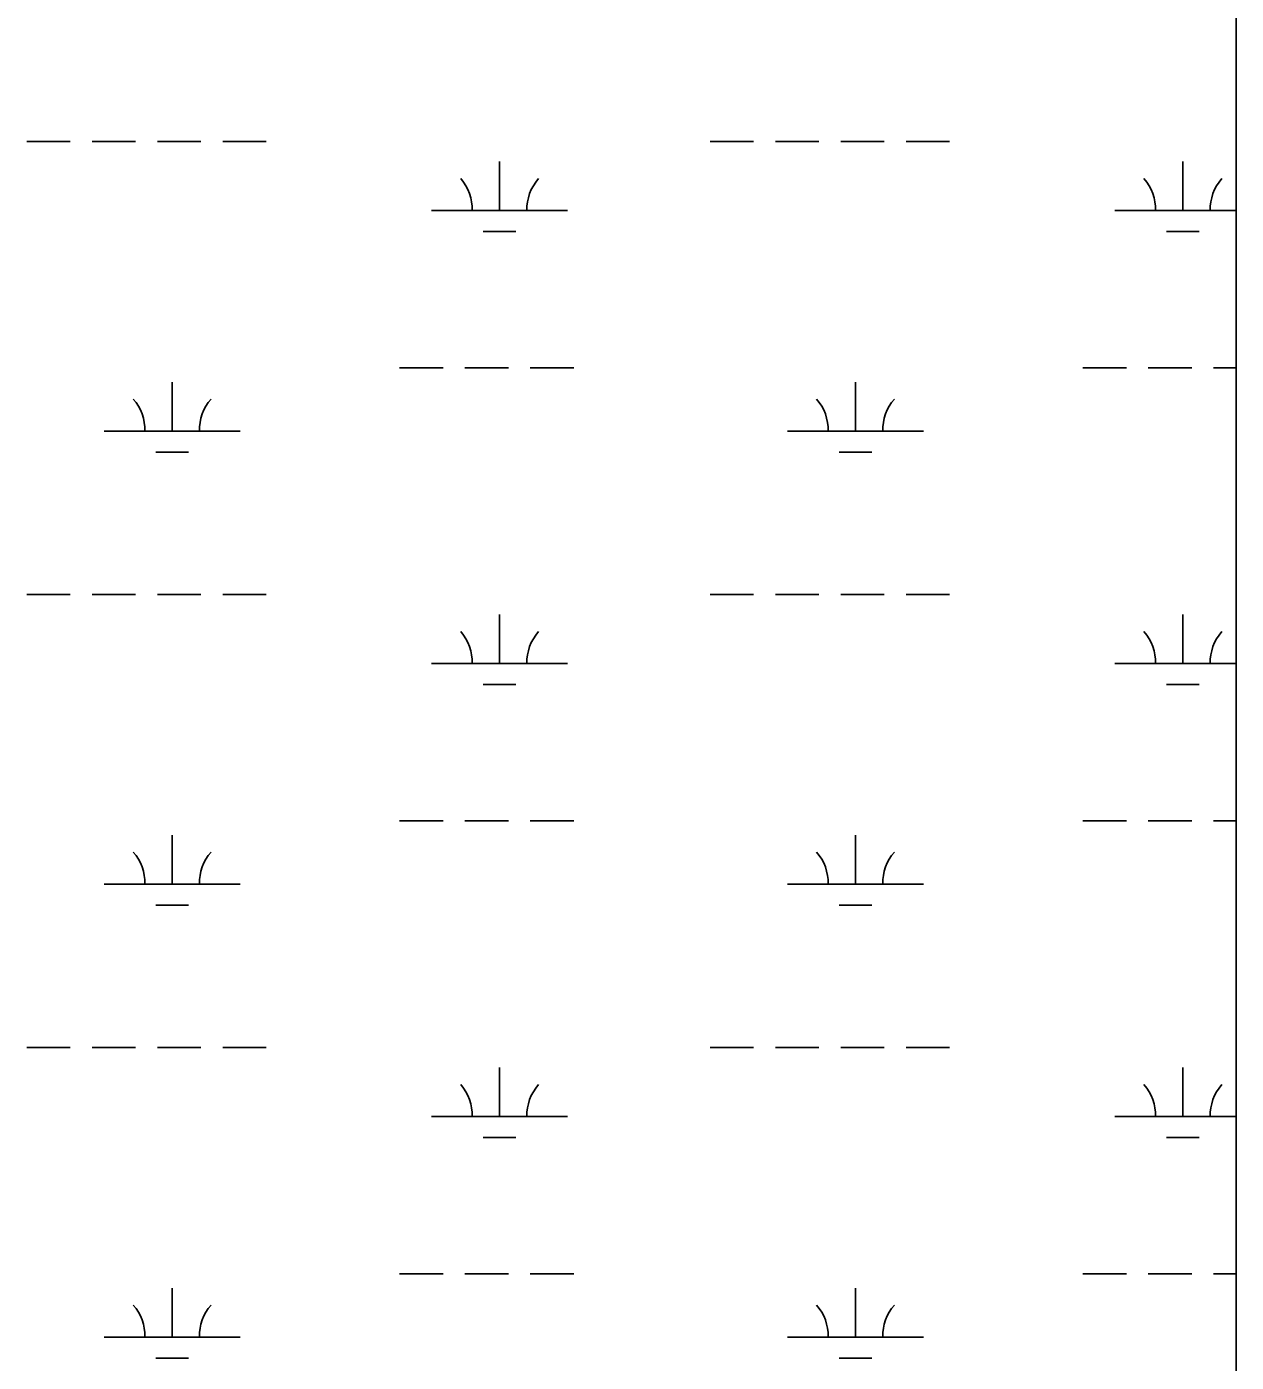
# Model space of a CAD drawing. Extents: x 3161564 to 3199464, y 849354 to 874788.
# Drawn here: x 3187589 to 3188477, y 867799 to 868780 of the extents above; entities that cross this region are included whole.
import ezdxf

# ---------------------------------------------------------------- set-up
doc = ezdxf.new("R2010")
doc.units = 0
doc.layers.add('V-WETL-SWMP', color=7, linetype='Continuous')

msp = doc.modelspace()

# ---------------------------------------------------------------- linework, layer by layer
at = {"layer": 'V-WETL-SWMP'}
for p, q in [((3188477.253, 862973.2069999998), (3188477.253, 871379.3669999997)), ((3187588.772576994, 868695.5682722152), (3187620.772576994, 868695.5682722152)), ((3187636.772576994, 868695.568272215), (3187668.772576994, 868695.5682722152)), ((3187684.772576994, 868695.5682722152), (3187716.772576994, 868695.5682722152)), ((3187732.772576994, 868695.5682722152), (3187764.772576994, 868695.5682722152)), ((3188090.680576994, 868695.5682722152), (3188122.680576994, 868695.5682722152)), ((3188138.680576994, 868695.568272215), (3188170.680576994, 868695.5682722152)), ((3188186.680576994, 868695.5682722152), (3188218.680576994, 868695.5682722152)), ((3188234.680576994, 868695.5682722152), (3188266.680576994, 868695.5682722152)), ((3187936.088576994, 868644.8262722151), (3187936.088576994, 868680.8262722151)), ((3188437.996576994, 868644.8262722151), (3188437.996576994, 868680.8262722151)), ((3187886.088576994, 868644.8262722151), (3187986.088576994, 868644.8262722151)), ((3188387.996576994, 868644.8262722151), (3188477.253, 868644.8262722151)), ((3187924.088576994, 868629.3952722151), (3187948.0885769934, 868629.3952722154)), ((3188425.996576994, 868629.3952722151), (3188449.9965769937, 868629.3952722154)), ((3187862.680576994, 868529.3942722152), (3187894.680576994, 868529.3942722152)), ((3187910.680576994, 868529.3942722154), (3187942.680576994, 868529.3942722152)), ((3187958.680576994, 868529.3942722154), (3187990.680576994, 868529.3942722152)), ((3188364.588576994, 868529.3942722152), (3188396.588576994, 868529.3942722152)), ((3188412.588576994, 868529.3942722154), (3188444.588576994, 868529.3942722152)), ((3188460.588576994, 868529.3942722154), (3188477.253, 868529.3942722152)), ((3187695.616576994, 868482.9642722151), (3187695.616576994, 868518.9642722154)), ((3188197.524576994, 868482.9642722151), (3188197.524576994, 868518.9642722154)), ((3187645.616576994, 868482.9642722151), (3187745.616576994, 868482.9642722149)), ((3188147.524576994, 868482.9642722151), (3188247.524576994, 868482.9642722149)), ((3187683.616576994, 868467.5332722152), (3187707.6165769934, 868467.5332722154)), ((3188185.524576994, 868467.5332722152), (3188209.5245769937, 868467.5332722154)), ((3187588.772576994, 868362.8932722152), (3187620.772576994, 868362.8932722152)), ((3187636.772576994, 868362.8932722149), (3187668.772576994, 868362.8932722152)), ((3187684.772576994, 868362.8932722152), (3187716.772576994, 868362.8932722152)), ((3187732.772576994, 868362.8932722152), (3187764.772576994, 868362.8932722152)), ((3188090.680576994, 868362.8932722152), (3188122.680576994, 868362.8932722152)), ((3188138.680576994, 868362.8932722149), (3188170.680576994, 868362.8932722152)), ((3188186.680576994, 868362.8932722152), (3188218.680576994, 868362.8932722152)), ((3188234.680576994, 868362.8932722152), (3188266.680576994, 868362.8932722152)), ((3187936.088576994, 868312.1512722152), (3187936.088576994, 868348.1512722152)), ((3188437.996576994, 868312.1512722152), (3188437.996576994, 868348.1512722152)), ((3187886.088576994, 868312.1512722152), (3187986.088576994, 868312.1512722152)), ((3188387.996576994, 868312.1512722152), (3188477.253, 868312.1512722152)), ((3187924.088576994, 868296.7202722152), (3187948.0885769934, 868296.7202722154)), ((3188425.996576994, 868296.7202722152), (3188449.9965769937, 868296.7202722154)), ((3187862.680576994, 868196.7192722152), (3187894.680576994, 868196.7192722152)), ((3187910.680576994, 868196.7192722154), (3187942.680576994, 868196.7192722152)), ((3187958.680576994, 868196.7192722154), (3187990.680576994, 868196.7192722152)), ((3188364.588576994, 868196.7192722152), (3188396.588576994, 868196.7192722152)), ((3188412.588576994, 868196.7192722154), (3188444.588576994, 868196.7192722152)), ((3188460.588576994, 868196.7192722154), (3188477.253, 868196.7192722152)), ((3187695.616576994, 868150.2892722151), (3187695.616576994, 868186.2892722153)), ((3188197.524576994, 868150.2892722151), (3188197.524576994, 868186.2892722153)), ((3187645.616576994, 868150.2892722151), (3187745.616576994, 868150.2892722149)), ((3188147.524576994, 868150.2892722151), (3188247.524576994, 868150.2892722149)), ((3187683.616576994, 868134.8582722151), (3187707.6165769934, 868134.8582722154)), ((3188185.524576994, 868134.8582722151), (3188209.5245769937, 868134.8582722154)), ((3187588.772576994, 868030.2182722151), (3187620.772576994, 868030.2182722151)), ((3187636.772576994, 868030.2182722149), (3187668.772576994, 868030.2182722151)), ((3187684.772576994, 868030.2182722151), (3187716.772576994, 868030.2182722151)), ((3187732.772576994, 868030.2182722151), (3187764.772576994, 868030.2182722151)), ((3188090.680576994, 868030.2182722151), (3188122.680576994, 868030.2182722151)), ((3188138.680576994, 868030.2182722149), (3188170.680576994, 868030.2182722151)), ((3188186.680576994, 868030.2182722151), (3188218.680576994, 868030.2182722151)), ((3188234.680576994, 868030.2182722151), (3188266.680576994, 868030.2182722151)), ((3187936.088576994, 867979.4762722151), (3187936.088576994, 868015.4762722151)), ((3188437.996576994, 867979.4762722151), (3188437.996576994, 868015.4762722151)), ((3187886.088576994, 867979.4762722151), (3187986.088576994, 867979.4762722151)), ((3188387.996576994, 867979.4762722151), (3188477.253, 867979.4762722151)), ((3187924.088576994, 867964.0452722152), (3187948.0885769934, 867964.0452722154)), ((3188425.996576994, 867964.0452722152), (3188449.9965769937, 867964.0452722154)), ((3187862.680576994, 867864.0442722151), (3187894.680576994, 867864.0442722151)), ((3187910.680576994, 867864.0442722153), (3187942.680576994, 867864.0442722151)), ((3187958.680576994, 867864.0442722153), (3187990.680576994, 867864.0442722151)), ((3188364.588576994, 867864.0442722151), (3188396.588576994, 867864.0442722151)), ((3188412.588576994, 867864.0442722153), (3188444.588576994, 867864.0442722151)), ((3188460.588576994, 867864.0442722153), (3188477.253, 867864.0442722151)), ((3187695.616576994, 867817.6142722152), (3187695.616576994, 867853.6142722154)), ((3188197.524576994, 867817.6142722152), (3188197.524576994, 867853.6142722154)), ((3187645.616576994, 867817.6142722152), (3187745.616576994, 867817.6142722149)), ((3188147.524576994, 867817.6142722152), (3188247.524576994, 867817.6142722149)), ((3187683.616576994, 867802.1832722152), (3187707.6165769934, 867802.1832722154)), ((3188185.524576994, 867802.1832722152), (3188209.5245769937, 867802.1832722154))]:
    msp.add_line(p, q, dxfattribs=at)
for centre, radius, start, end in [((3187880.845640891, 868645.3010753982), 35.24628790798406, 359.2281799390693, 40.771838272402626), ((3187991.331513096, 868645.3010753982), 35.24628790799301, 139.2281769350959, 180.77183526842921), ((3188382.753640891, 868645.3010753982), 35.24628790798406, 359.2281799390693, 40.771838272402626), ((3188493.239513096, 868645.3010753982), 35.24628790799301, 139.2281769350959, 180.77183526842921), ((3187640.373640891, 868483.4390753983), 35.24628790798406, 359.2281799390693, 40.771838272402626), ((3187750.859513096, 868483.4390753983), 35.24628790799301, 139.2281769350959, 180.77183526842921), ((3188142.281640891, 868483.4390753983), 35.24628790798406, 359.2281799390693, 40.771838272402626), ((3188252.767513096, 868483.4390753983), 35.24628790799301, 139.2281769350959, 180.77183526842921), ((3187880.845640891, 868312.6260753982), 35.24628790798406, 359.2281799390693, 40.771838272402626), ((3187991.331513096, 868312.6260753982), 35.24628790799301, 139.2281769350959, 180.77183526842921), ((3188382.753640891, 868312.6260753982), 35.24628790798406, 359.2281799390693, 40.771838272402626), ((3188493.239513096, 868312.6260753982), 35.24628790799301, 139.2281769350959, 180.77183526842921), ((3187640.373640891, 868150.7640753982), 35.24628790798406, 359.2281799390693, 40.771838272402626), ((3187750.859513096, 868150.7640753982), 35.24628790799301, 139.2281769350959, 180.77183526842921), ((3188142.281640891, 868150.7640753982), 35.24628790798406, 359.2281799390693, 40.771838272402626), ((3188252.767513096, 868150.7640753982), 35.24628790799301, 139.2281769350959, 180.77183526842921), ((3187880.845640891, 867979.9510753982), 35.24628790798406, 359.2281799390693, 40.771838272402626), ((3187991.331513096, 867979.9510753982), 35.24628790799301, 139.2281769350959, 180.77183526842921), ((3188382.753640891, 867979.9510753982), 35.24628790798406, 359.2281799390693, 40.771838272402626), ((3188493.239513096, 867979.9510753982), 35.24628790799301, 139.2281769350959, 180.77183526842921), ((3187640.373640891, 867818.0890753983), 35.24628790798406, 359.2281799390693, 40.771838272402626), ((3187750.859513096, 867818.0890753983), 35.24628790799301, 139.2281769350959, 180.77183526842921), ((3188142.281640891, 867818.0890753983), 35.24628790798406, 359.2281799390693, 40.771838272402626), ((3188252.767513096, 867818.0890753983), 35.24628790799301, 139.2281769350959, 180.77183526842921)]:
    msp.add_arc(centre, radius, start, end, dxfattribs=at)

doc.saveas('drawing.dxf')
